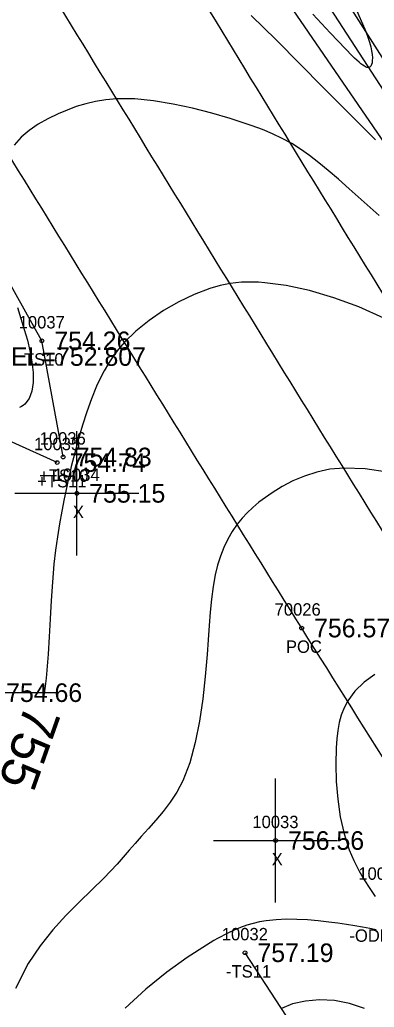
# Model space of a CAD drawing. Extents: x 1376587 to 1378239, y 1000335 to 1003031.
# Drawn here: x 1377934.6 to 1377963.2, y 1000637.8 to 1000717.4 of the extents above; entities that cross this region are included whole.
import ezdxf

# ---------------------------------------------------------------- set-up
doc = ezdxf.new("R2010")
doc.units = 0
for name, color, linetype in [('RD_DTM_BkLn1', 7, 'Continuous'), ('RD_DTM_BkLn2', 7, 'Continuous'), ('RD_DTM_BkLn_txCode', 7, 'Continuous'), ('RD_DTM_Major1', 7, 'Continuous'), ('RD_DTM_Major1_Lbl', 7, 'Continuous'), ('RD_DTM_Minor1', 7, 'Continuous'), ('RD_EX_H2O', 7, 'Continuous'), ('RD_EX_H2O_txCode', 7, 'Continuous'), ('RD_EX_Misc', 7, 'Continuous'), ('RD_EX_Misc_txCode', 7, 'Continuous'), ('RD_EX_Road', 7, 'Continuous'), ('RD_EX_Road_txCode', 7, 'Continuous'), ('RD_EX_TX_H2O_ELEV', 7, 'Continuous'), ('RD_EX_TX_Misc_ELEV', 7, 'Continuous'), ('RD_EX_TX_Road_ELEV', 7, 'Continuous'), ('RD_SMD_Locator', 7, 'Continuous')]:
    doc.layers.add(name, color=color, linetype=linetype)

msp = doc.modelspace()

# ---------------------------------------------------------------- linework, layer by layer
at = {"layer": 'RD_DTM_BkLn1'}
msp.add_spline([(1378169.212, 1000387.103), (1378131.506, 1000434.744), (1378095.477, 1000481.988), (1378063.033, 1000526.867), (1378030.177, 1000574.233), (1377998.011, 1000622.539), (1377965.721, 1000673.201), (1377936, 1000721.493), (1377904.113, 1000773.429), (1377890.868, 1000795.129)], degree=3, dxfattribs=at)
at = {"layer": 'RD_DTM_BkLn2'}
for points in [[(1377938.101, 1000682.171), (1377936.386, 1000691.537), (1377924.442, 1000712.879), (1377899.858, 1000751.833), (1377888.953, 1000757.873), (1377885.684, 1000772.73), (1377874.43, 1000791.143), (1377850.687, 1000829.078), (1377827.828, 1000867.633), (1377814.697, 1000883.605), (1377799.61, 1000888.668), (1377792.432, 1000899.859), (1377781.208, 1000921.663)], [(1378037.054, 1000660.69), (1378019.371, 1000647.154), (1378012.958, 1000645.379), (1378008.902, 1000647.858), (1378005.689, 1000648.466), (1377979.425, 1000689.869), (1377951.959, 1000733.065), (1377926.815, 1000775.481), (1377904.915, 1000809.034), (1377897.581, 1000820.924), (1377899.385, 1000824.511)], [(1378008.67, 1000646.807), (1378003.766, 1000643.675), (1378001.404, 1000645.1), (1377976.657, 1000689.064), (1377948.341, 1000730.353), (1377932.085, 1000752.211), (1377921.755, 1000767.644), (1377900.683, 1000806.395), (1377894.514, 1000820.878), (1377896.367, 1000824.095)], [(1377937.624, 1000681.721), (1377926.509, 1000686.73), (1377916.899, 1000708.24), (1377895.635, 1000742.184), (1377882.169, 1000750.087)], [(1378152.458, 1000376.254), (1378150.255, 1000376.168), (1378128.245, 1000403.35), (1378101.014, 1000439.163), (1378072.773, 1000477.242), (1378039.24, 1000510.344), (1378015.855, 1000547.194), (1377989.301, 1000588.148), (1377962.727, 1000626.954), (1377952.76, 1000642.197)]]:
    msp.add_lwpolyline(points, dxfattribs=at)
at = {"layer": 'RD_DTM_Major1'}
msp.add_lwpolyline([(1377963.948, 1000693.364), (1377961.936, 1000694.274), (1377959.923, 1000695.016), (1377957.956, 1000695.591), (1377956.081, 1000695.995), (1377954.346, 1000696.227), (1377953.858, 1000696.262), (1377953.384, 1000696.281), (1377952.921, 1000696.281), (1377952.467, 1000696.263), (1377952.019, 1000696.225), (1377951.574, 1000696.166), (1377951.301, 1000696.119), (1377951.028, 1000696.063), (1377950.755, 1000696), (1377950.48, 1000695.929), (1377950.205, 1000695.849), (1377949.928, 1000695.763), (1377948.673, 1000695.286), (1377947.415, 1000694.682), (1377946.189, 1000693.971), (1377945.029, 1000693.177), (1377943.97, 1000692.321), (1377943.047, 1000691.426), (1377942.56, 1000690.865), (1377942.128, 1000690.296), (1377941.744, 1000689.715), (1377941.4, 1000689.119), (1377941.086, 1000688.506), (1377940.796, 1000687.873), (1377940.382, 1000686.864), (1377940.001, 1000685.811), (1377939.65, 1000684.727), (1377939.326, 1000683.622), (1377939.027, 1000682.507), (1377938.75, 1000681.391), (1377938.687, 1000681.123), (1377938.624, 1000680.856), (1377938.562, 1000680.588), (1377938.502, 1000680.32), (1377938.442, 1000680.052), (1377938.383, 1000679.783), (1377938.175, 1000678.8), (1377937.979, 1000677.798), (1377937.797, 1000676.775), (1377937.63, 1000675.726), (1377937.483, 1000674.648), (1377937.357, 1000673.539), (1377937.228, 1000672.078), (1377937.128, 1000670.591), (1377937.044, 1000669.108), (1377936.966, 1000667.659), (1377936.883, 1000666.275), (1377936.785, 1000664.987), (1377936.72, 1000664.329), (1377936.646, 1000663.705), (1377936.561, 1000663.112), (1377936.466, 1000662.545), (1377936.453, 1000662.478)], dxfattribs=at)
at = {"layer": 'RD_DTM_Minor1'}
for points in [[(1377961.666, 1000718.384), (1377962.499, 1000716.488), (1377962.662, 1000716.035), (1377962.791, 1000715.621), (1377962.89, 1000715.247), (1377962.96, 1000714.911), (1377963.004, 1000714.613), (1377963.024, 1000714.351), (1377963.022, 1000714.137), (1377963.002, 1000713.955), (1377962.964, 1000713.808), (1377962.908, 1000713.695), (1377962.837, 1000713.618), (1377962.749, 1000713.578), (1377962.699, 1000713.572), (1377962.645, 1000713.575), (1377962.587, 1000713.588), (1377962.526, 1000713.609), (1377962.46, 1000713.639), (1377962.39, 1000713.677), (1377962.256, 1000713.765), (1377962.11, 1000713.876), (1377961.95, 1000714.009), (1377961.779, 1000714.163), (1377961.595, 1000714.337), (1377961.398, 1000714.529), (1377960.865, 1000715.069), (1377960.268, 1000715.691), (1377959.62, 1000716.38), (1377958.933, 1000717.115), (1377958.216, 1000717.881)], [(1377963.281, 1000707.747), (1377962.292, 1000708.737), (1377961.263, 1000709.763), (1377960.184, 1000710.84), (1377959.046, 1000711.984), (1377957.21, 1000713.847), (1377955.261, 1000715.804), (1377953.243, 1000717.76)], [(1377963.563, 1000701.632), (1377961.155, 1000703.799), (1377960.284, 1000704.569), (1377959.472, 1000705.269), (1377958.705, 1000705.902), (1377957.968, 1000706.472), (1377957.246, 1000706.983), (1377956.526, 1000707.439), (1377955.76, 1000707.861), (1377954.975, 1000708.236), (1377954.166, 1000708.574), (1377953.329, 1000708.883), (1377952.46, 1000709.174), (1377951.554, 1000709.455), (1377950.073, 1000709.884), (1377948.528, 1000710.285), (1377946.956, 1000710.63), (1377945.39, 1000710.892), (1377943.865, 1000711.043), (1377942.418, 1000711.055), (1377941.548, 1000710.981), (1377940.718, 1000710.846), (1377939.923, 1000710.657), (1377939.157, 1000710.421), (1377938.415, 1000710.145), (1377937.691, 1000709.836), (1377936.873, 1000709.442), (1377936.091, 1000709.003), (1377935.363, 1000708.509), (1377934.705, 1000707.951), (1377934.137, 1000707.318)], [(1377934.421, 1000694.225), (1377934.699, 1000693.34), (1377934.967, 1000692.459), (1377935.212, 1000691.589), (1377935.419, 1000690.733), (1377935.585, 1000689.832), (1377935.675, 1000688.978), (1377935.676, 1000688.189), (1377935.574, 1000687.489), (1377935.354, 1000686.899), (1377935.004, 1000686.44), (1377934.872, 1000686.332), (1377934.728, 1000686.237), (1377934.571, 1000686.156)], [(1377964.246, 1000680.941), (1377962.453, 1000681.217), (1377960.742, 1000681.283), (1377959.607, 1000681.177), (1377958.543, 1000680.955), (1377957.547, 1000680.636), (1377956.618, 1000680.239), (1377955.753, 1000679.783), (1377954.948, 1000679.287), (1377954.399, 1000678.909), (1377953.881, 1000678.518), (1377953.395, 1000678.109), (1377952.942, 1000677.681), (1377952.523, 1000677.231), (1377952.137, 1000676.755), (1377951.733, 1000676.17), (1377951.374, 1000675.547), (1377951.059, 1000674.885), (1377950.786, 1000674.184), (1377950.554, 1000673.443), (1377950.363, 1000672.662), (1377950.19, 1000671.717), (1377950.057, 1000670.72), (1377949.953, 1000669.672), (1377949.867, 1000668.575), (1377949.787, 1000667.432), (1377949.704, 1000666.243), (1377949.557, 1000664.477), (1377949.361, 1000662.673), (1377949.098, 1000660.879), (1377948.751, 1000659.145), (1377948.302, 1000657.523), (1377947.734, 1000656.061), (1377947.259, 1000655.155), (1377946.731, 1000654.334), (1377946.166, 1000653.581), (1377945.577, 1000652.879), (1377944.98, 1000652.21), (1377944.389, 1000651.558), (1377943.907, 1000651.012), (1377943.43, 1000650.464), (1377942.947, 1000649.911), (1377942.449, 1000649.35), (1377941.925, 1000648.78), (1377941.367, 1000648.199), (1377940.411, 1000647.26), (1377939.382, 1000646.267), (1377938.317, 1000645.198), (1377937.255, 1000644.032), (1377936.232, 1000642.747), (1377935.286, 1000641.321), (1377934.255, 1000639.321)], [(1377963.23, 1000664.643), (1377962.368, 1000664.006), (1377961.626, 1000663.29), (1377961.036, 1000662.499), (1377960.746, 1000661.948), (1377960.523, 1000661.366), (1377960.358, 1000660.753), (1377960.241, 1000660.109), (1377960.162, 1000659.433), (1377960.113, 1000658.724), (1377960.079, 1000657.397), (1377960.116, 1000656.005), (1377960.232, 1000654.583), (1377960.438, 1000653.169), (1377960.743, 1000651.797), (1377961.155, 1000650.504), (1377961.525, 1000649.632), (1377961.937, 1000648.819), (1377962.374, 1000648.064), (1377962.816, 1000647.366), (1377963.245, 1000646.724)], [(1377963.324, 1000644.047), (1377962.812, 1000644.149), (1377962.236, 1000644.255), (1377961.608, 1000644.363), (1377960.937, 1000644.469), (1377960.233, 1000644.572), (1377959.508, 1000644.667), (1377958.659, 1000644.763), (1377957.802, 1000644.838), (1377956.946, 1000644.885), (1377956.098, 1000644.894), (1377955.267, 1000644.859), (1377954.46, 1000644.771), (1377953.936, 1000644.68), (1377953.422, 1000644.56), (1377952.913, 1000644.41), (1377952.404, 1000644.231), (1377951.89, 1000644.02), (1377951.366, 1000643.777), (1377951.093, 1000643.639), (1377950.816, 1000643.493), (1377950.534, 1000643.338), (1377950.245, 1000643.174), (1377949.949, 1000643), (1377949.646, 1000642.818), (1377948.106, 1000641.822), (1377946.452, 1000640.629), (1377944.761, 1000639.256), (1377943.111, 1000637.722)], [(1377962.396, 1000637.697), (1377961.183, 1000638.108), (1377959.962, 1000638.335), (1377958.767, 1000638.393), (1377957.633, 1000638.299), (1377956.597, 1000638.067), (1377955.693, 1000637.711)]]:
    msp.add_lwpolyline(points, dxfattribs=at)
at = {"layer": 'RD_EX_H2O'}
msp.add_lwpolyline([(1378004.897, 1000647.311), (1377978.29, 1000689.615), (1377950.659, 1000732.22), (1377923.852, 1000773.755), (1377903.897, 1000808.511), (1377896.301, 1000821.096)], dxfattribs=at)
at = {"layer": 'RD_EX_Misc'}
for p, q in [((1377939.198, 1000674.241), (1377939.198, 1000684.241)), ((1377934.198, 1000679.241), (1377944.198, 1000679.241)), ((1377927.497, 1000663.168), (1377937.497, 1000663.168)), ((1377955.227, 1000646.246), (1377955.227, 1000656.246)), ((1377950.227, 1000651.246), (1377960.227, 1000651.246))]:
    msp.add_line(p, q, dxfattribs=at)
at = {"layer": 'RD_EX_Road'}
for points in [[(1378177.15, 1000392.854), (1378139.733, 1000441.521), (1378104.671, 1000487.69), (1378071.786, 1000533.085), (1378038.454, 1000579.804), (1378007.554, 1000627.96), (1377974.27, 1000678.859), (1377944.465, 1000727.117), (1377913.028, 1000778.581), (1377899.668, 1000800.294)], [(1378161.362, 1000381.162), (1378123.914, 1000428.538), (1378087.578, 1000476.324), (1378055.075, 1000520.944), (1378021.673, 1000568.713), (1377989.952, 1000617.081), (1377957.327, 1000668.378), (1377927.534, 1000716.552), (1377895.409, 1000768.824), (1377883.752, 1000788.501)]]:
    msp.add_spline(points, degree=3, dxfattribs=at)
at = {"layer": 'RD_SMD_Locator'}
for centre in [(1377936.386, 1000691.537), (1377937.624, 1000681.721), (1377938.101, 1000682.171), (1377939.198, 1000679.241), (1377957.327, 1000668.378), (1377955.227, 1000651.246), (1377952.76, 1000642.197)]:
    msp.add_circle(centre, 0.15, dxfattribs=at)

# ---------------------------------------------------------------- texts
at = {"layer": 'RD_DTM_BkLn_txCode'}
for s, p in [('10037', (1377934.512, 1000692.537)), ('TS10', (1377934.937, 1000689.537)), ('10036', (1377936.203, 1000683.171)), ('10035', (1377935.75, 1000682.721)), ('+TS10', (1377936.164, 1000680.171)), ('+TS11', (1377936.01, 1000679.721)), ('10032', (1377950.886, 1000643.197)), ('-TS11', (1377951.225, 1000640.197))]:
    msp.add_text(s, height=1, dxfattribs=at).set_placement(p)
at = {"layer": 'RD_DTM_Major1_Lbl'}
msp.add_text('755', height=3, rotation=250.532, dxfattribs=at).set_placement((1377935.095, 1000662.332))
at = {"layer": 'RD_EX_H2O_txCode'}
for s, p in [('10031', (1377961.891, 1000648.08)), ('-ODL10', (1377961.175, 1000643.08))]:
    msp.add_text(s, height=1, dxfattribs=at).set_placement(p)
at = {"layer": 'RD_EX_Misc_txCode'}
for s, p in [('10034', (1377937.324, 1000680.241)), ('X', (1377938.883, 1000677.241)), ('10033', (1377953.353, 1000652.246)), ('X', (1377954.912, 1000649.246))]:
    msp.add_text(s, height=1, dxfattribs=at).set_placement(p)
at = {"layer": 'RD_EX_Road_txCode'}
for s, p in [('70026', (1377955.146, 1000669.378)), ('POC', (1377956.059, 1000666.378))]:
    msp.add_text(s, height=1, dxfattribs=at).set_placement(p)
at = {"layer": 'RD_EX_TX_H2O_ELEV'}
msp.add_text('EL=752.807', height=1.5, dxfattribs=at).set_placement((1377933.899, 1000689.522))
at = {"layer": 'RD_EX_TX_Misc_ELEV'}
for s, p in [('754.26', (1377937.386, 1000690.787)), ('754.83', (1377939.101, 1000681.421)), ('754.74', (1377938.624, 1000680.971)), ('755.15', (1377940.198, 1000678.491)), ('754.66', (1377933.497, 1000662.418)), ('756.56', (1377956.227, 1000650.496)), ('757.19', (1377953.76, 1000641.447))]:
    msp.add_text(s, height=1.5, dxfattribs=at).set_placement(p)
at = {"layer": 'RD_EX_TX_Road_ELEV'}
msp.add_text('756.57', height=1.5, dxfattribs=at).set_placement((1377958.327, 1000667.628))

doc.saveas('drawing.dxf')
